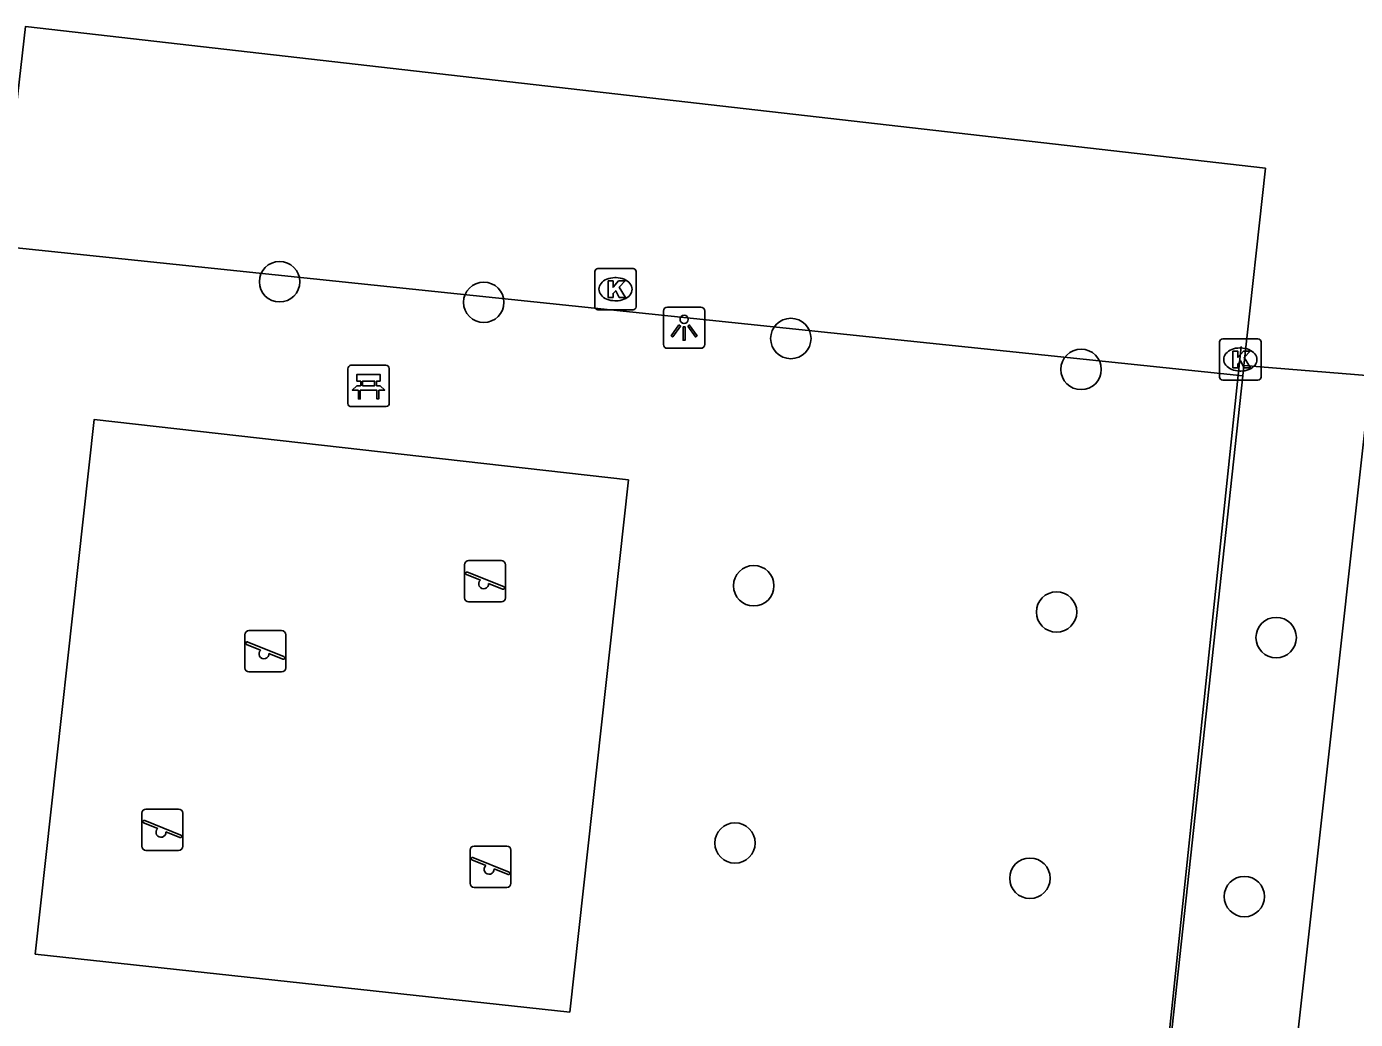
# Model space of a CAD drawing. Extents: x 162082 to 163393, y 388091 to 388632.
# Drawn here: x 162977.62 to 163009.74, y 388467.82 to 388491.83 of the extents above; entities that cross this region are included whole.
import ezdxf

# ---------------------------------------------------------------- set-up
doc = ezdxf.new("R2010")
doc.units = 0
for name, color, linetype in [('IMGEO_Bank', 7, 'Continuous'), ('IMGEO_Boom', 7, 'Continuous'), ('IMGEO_Hek', 7, 'Continuous'), ('IMGEO_Kolk', 7, 'Continuous'), ('IMGEO_Lichtpunt', 7, 'Continuous'), ('IMGEO_Parkeervlak_open', 7, 'Continuous'), ('IMGEO_Speelvoorziening', 7, 'Continuous'), ('IMGEO_Voetpad_open', 7, 'Continuous')]:
    doc.layers.add(name, color=color, linetype=linetype)

msp = doc.modelspace()

# ---------------------------------------------------------------- linework, layer by layer
at = {"layer": 'IMGEO_Bank'}
for p, q in [((162985.384, 388482.717), (162985.384, 388483.558)), ((162985.384, 388483.558), (162985.384, 388482.717)), ((162985.459, 388483.642), (162986.3, 388483.642)), ((162986.3, 388483.642), (162985.459, 388483.642)), ((162986.384, 388483.567), (162986.384, 388482.726)), ((162986.384, 388482.726), (162986.384, 388483.567)), ((162985.693, 388483.148), (162985.693, 388483.254)), ((162985.737, 388483.254), (162985.737, 388483.148)), ((162986.025, 388483.26), (162985.743, 388483.26)), ((162986.031, 388483.148), (162986.031, 388483.254)), ((162986.075, 388483.254), (162986.075, 388483.148)), ((162986.081, 388483.04), (162985.688, 388483.04)), ((162985.743, 388483.142), (162986.025, 388483.142)), ((162986.309, 388482.642), (162985.468, 388482.642)), ((162985.468, 388482.642), (162986.309, 388482.642))]:
    msp.add_line(p, q, dxfattribs=at)
for points in [[(162985.687, 388483.26), (162985.601, 388483.26), (162985.601, 388483.421), (162986.164, 388483.421), (162986.164, 388483.26), (162986.081, 388483.26)], [(162985.631, 388483.04), (162985.489, 388483.04), (162985.601, 388483.142), (162985.687, 388483.142)], [(162985.681, 388483.033), (162985.681, 388482.826), (162985.638, 388482.826), (162985.638, 388483.033)], [(162986.081, 388483.142), (162986.164, 388483.142), (162986.276, 388483.04), (162986.137, 388483.04)], [(162986.131, 388483.033), (162986.131, 388482.826), (162986.087, 388482.826), (162986.087, 388483.033)]]:
    msp.add_lwpolyline(points, dxfattribs=at)
for centre, radius, start, end in [((162985.462, 388483.564), 0.0779, 92.4484, 184.2845), ((162985.462, 388483.564), 0.0779, 92.4484, 184.2845), ((162986.306, 388483.564), 0.0779, 2.4484, 94.2845), ((162986.306, 388483.564), 0.0779, 2.4484, 94.2845), ((162985.686, 388483.253), 0.00671, 2.8957, 87.1043), ((162985.743, 388483.253), 0.00671, 92.8957, 177.1043), ((162986.025, 388483.253), 0.00671, 2.8957, 87.1043), ((162986.082, 388483.253), 0.00671, 92.8957, 177.1043), ((162985.631, 388483.033), 0.00671, 2.8957, 87.1043), ((162985.688, 388483.033), 0.00671, 92.8957, 177.1043), ((162985.686, 388483.149), 0.00671, 272.8957, 357.1043), ((162985.743, 388483.149), 0.00671, 182.8957, 267.1043), ((162986.025, 388483.149), 0.00671, 272.8957, 357.1043), ((162986.082, 388483.149), 0.00671, 182.8957, 267.1043), ((162986.08, 388483.033), 0.00671, 2.8957, 87.1043), ((162986.137, 388483.033), 0.00671, 92.8957, 177.1043), ((162985.462, 388482.72), 0.0779, 182.4484, 274.2845), ((162985.462, 388482.72), 0.0779, 182.4484, 274.2845), ((162986.306, 388482.72), 0.0779, 272.4484, 4.2845), ((162986.306, 388482.72), 0.0779, 272.4484, 4.2845)]:
    msp.add_arc(centre, radius, start, end, dxfattribs=at)
at = {"layer": 'IMGEO_Boom'}
for centre in [(162983.732, 388485.662), (162988.669, 388485.164), (162996.093, 388484.289), (163003.111, 388483.542), (162995.196, 388478.309), (163002.518, 388477.673), (163007.828, 388477.054), (162994.743, 388472.086), (163001.875, 388471.233), (163007.058, 388470.791)]:
    msp.add_circle(centre, 0.489, dxfattribs=at)
at = {"layer": 'IMGEO_Hek'}
msp.add_lwpolyline([(163006.984, 388484.092), (163003.718, 388452.92)], dxfattribs=at)
at = {"layer": 'IMGEO_Kolk'}
for p, q in [((162991.353, 388485.055), (162991.353, 388485.907)), ((162991.428, 388485.981), (162992.28, 388485.981)), ((162991.841, 388485.761), (162991.866, 388485.761)), ((162992.354, 388485.907), (162992.354, 388485.055)), ((162991.864, 388485.201), (162991.839, 388485.201)), ((162992.28, 388484.981), (162991.428, 388484.981)), ((163006.46, 388483.355), (163006.46, 388484.207)), ((163006.535, 388484.281), (163007.387, 388484.281)), ((163007.461, 388484.207), (163007.461, 388483.355)), ((163006.948, 388484.061), (163006.973, 388484.061)), ((163006.971, 388483.501), (163006.946, 388483.501)), ((163007.387, 388483.281), (163006.535, 388483.281))]:
    msp.add_line(p, q, dxfattribs=at)
for points in [[(162991.353, 388485.055), (162991.353, 388485.907)], [(162991.428, 388485.981), (162992.28, 388485.981)], [(162992.354, 388485.907), (162992.354, 388485.055)], [(162991.674, 388485.681), (162991.797, 388485.681), (162991.797, 388485.53), (162991.927, 388485.681), (162992.091, 388485.681), (162991.945, 388485.53), (162992.098, 388485.281), (162991.946, 388485.281), (162991.861, 388485.445), (162991.797, 388485.378), (162991.797, 388485.281), (162991.674, 388485.281), (162991.674, 388485.681)], [(162992.28, 388484.981), (162991.428, 388484.981)], [(163006.46, 388483.355), (163006.46, 388484.207)], [(163006.535, 388484.281), (163007.387, 388484.281)], [(163007.461, 388484.207), (163007.461, 388483.355)], [(163006.781, 388483.981), (163006.904, 388483.981), (163006.904, 388483.83), (163007.034, 388483.981), (163007.198, 388483.981), (163007.052, 388483.83), (163007.205, 388483.581), (163007.053, 388483.581), (163006.968, 388483.745), (163006.904, 388483.678), (163006.904, 388483.581), (163006.781, 388483.581), (163006.781, 388483.981)], [(163007.387, 388483.281), (163006.535, 388483.281)]]:
    msp.add_lwpolyline(points, dxfattribs=at)
for centre, start, end in [((162991.43, 388485.905), 91.552, 178.448), ((162991.43, 388485.905), 91.552, 178.448), ((162992.278, 388485.905), 1.552, 88.448), ((162992.278, 388485.905), 1.552, 88.448), ((162991.43, 388485.057), 181.552, 268.448), ((162991.43, 388485.057), 181.552, 268.448), ((162992.278, 388485.057), 271.552, 358.448), ((162992.278, 388485.057), 271.552, 358.448), ((163006.537, 388484.205), 91.552, 178.448), ((163006.537, 388484.205), 91.552, 178.448), ((163007.385, 388484.205), 1.552, 88.448), ((163007.385, 388484.205), 1.552, 88.448), ((163006.537, 388483.357), 181.552, 268.448), ((163006.537, 388483.357), 181.552, 268.448), ((163007.385, 388483.357), 271.552, 358.448), ((163007.385, 388483.357), 271.552, 358.448)]:
    msp.add_arc(centre, 0.0765, start, end, dxfattribs=at)
for centre, major_axis, ratio, start_param, end_param in [((162991.84, 388485.481), (-0.387, 0.002), 0.722429, 4.712389, 7.853982), ((162991.865, 388485.481), (-0.39, 0.002), 0.717154, 1.570796, 4.712389), ((163006.947, 388483.781), (-0.387, 0.002), 0.722429, 4.712389, 7.853982), ((163006.972, 388483.781), (-0.39, 0.002), 0.717154, 1.570796, 4.712389)]:
    msp.add_ellipse(centre, major_axis=major_axis, ratio=ratio, start_param=start_param, end_param=end_param, dxfattribs=at)
at = {"layer": 'IMGEO_Lichtpunt'}
for p, q in [((162993.014, 388484.953), (162993.014, 388484.146)), ((162993.014, 388484.953), (162993.014, 388484.146)), ((162993.916, 388485.048), (162993.108, 388485.048)), ((162993.916, 388485.048), (162993.108, 388485.048)), ((162994.01, 388484.146), (162994.01, 388484.953)), ((162994.01, 388484.146), (162994.01, 388484.953)), ((162993.108, 388484.052), (162993.916, 388484.052)), ((162993.108, 388484.052), (162993.916, 388484.052))]:
    msp.add_line(p, q, dxfattribs=at)
for points in [[(162993.388, 388484.617), (162993.427, 388484.589), (162993.239, 388484.327), (162993.201, 388484.354), (162993.388, 388484.617)], [(162993.49, 388484.569), (162993.537, 388484.569), (162993.537, 388484.247), (162993.49, 388484.247), (162993.49, 388484.569)], [(162993.6, 388484.589), (162993.638, 388484.616), (162993.825, 388484.354), (162993.786, 388484.326), (162993.6, 388484.589)]]:
    msp.add_lwpolyline(points, dxfattribs=at)
msp.add_circle((162993.513, 388484.751), 0.0994, dxfattribs=at)
for centre, start, end in [((162993.108, 388484.953), 90, 180), ((162993.108, 388484.953), 90, 180), ((162993.916, 388484.953), 0, 90), ((162993.916, 388484.953), 0, 90), ((162993.108, 388484.146), 180, 270), ((162993.108, 388484.146), 180, 270), ((162993.916, 388484.146), 270, 0), ((162993.916, 388484.146), 270, 360)]:
    msp.add_arc(centre, 0.0946, start, end, dxfattribs=at)
at = {"layer": 'IMGEO_Parkeervlak_open'}
msp.add_lwpolyline([(163007.019, 388483.39), (163007.046, 388483.639)], dxfattribs=at)
at = {"layer": 'IMGEO_Speelvoorziening'}
for p, q in [((162988.204, 388478.016), (162988.204, 388478.816)), ((162988.204, 388478.816), (162988.204, 388478.016)), ((162988.304, 388478.916), (162989.094, 388478.916)), ((162989.094, 388478.916), (162988.304, 388478.916)), ((162989.194, 388478.816), (162989.194, 388478.016)), ((162989.194, 388478.016), (162989.194, 388478.816)), ((162988.587, 388478.444), (162988.248, 388478.581)), ((162988.273, 388478.641), (162989.149, 388478.288)), ((162989.125, 388478.228), (162988.785, 388478.365)), ((162989.094, 388477.916), (162988.304, 388477.916)), ((162988.304, 388477.916), (162989.094, 388477.916)), ((162982.892, 388476.323), (162982.892, 388477.123)), ((162982.892, 388477.123), (162982.892, 388476.323)), ((162982.992, 388477.223), (162983.782, 388477.223)), ((162983.782, 388477.223), (162982.992, 388477.223)), ((162983.882, 388477.123), (162983.882, 388476.323)), ((162983.882, 388476.323), (162983.882, 388477.123)), ((162983.275, 388476.751), (162982.936, 388476.888)), ((162982.961, 388476.948), (162983.837, 388476.595)), ((162983.813, 388476.535), (162983.473, 388476.672)), ((162983.782, 388476.223), (162982.992, 388476.223)), ((162982.992, 388476.223), (162983.782, 388476.223)), ((162980.502, 388472.907), (162981.292, 388472.907)), ((162981.292, 388472.907), (162980.502, 388472.907)), ((162980.402, 388472.007), (162980.402, 388472.807)), ((162980.402, 388472.807), (162980.402, 388472.007)), ((162980.471, 388472.632), (162981.347, 388472.279)), ((162981.392, 388472.807), (162981.392, 388472.007)), ((162981.392, 388472.007), (162981.392, 388472.807)), ((162980.785, 388472.435), (162980.446, 388472.572)), ((162981.323, 388472.219), (162980.983, 388472.356)), ((162988.437, 388472.011), (162989.227, 388472.011)), ((162989.227, 388472.011), (162988.437, 388472.011)), ((162981.292, 388471.907), (162980.502, 388471.907)), ((162980.502, 388471.907), (162981.292, 388471.907)), ((162988.337, 388471.111), (162988.337, 388471.911)), ((162988.337, 388471.911), (162988.337, 388471.111)), ((162988.72, 388471.539), (162988.381, 388471.676)), ((162988.406, 388471.736), (162989.282, 388471.383)), ((162989.327, 388471.911), (162989.327, 388471.111)), ((162989.327, 388471.111), (162989.327, 388471.911)), ((162989.258, 388471.323), (162988.918, 388471.46)), ((162989.227, 388471.011), (162988.437, 388471.011)), ((162988.437, 388471.011), (162989.227, 388471.011))]:
    msp.add_line(p, q, dxfattribs=at)
for centre, radius, start, end in [((162988.304, 388478.816), 0.1, 90, 180), ((162988.304, 388478.816), 0.1, 90, 180), ((162989.094, 388478.816), 0.1, 0, 90), ((162989.094, 388478.816), 0.1, 360, 90), ((162988.261, 388478.611), 0.0327, 68.078, 248.078), ((162988.666, 388478.354), 0.12, 130.9928, 5.1632), ((162989.137, 388478.258), 0.0327, 248.078, 68.078), ((162988.304, 388478.016), 0.1, 180, 270), ((162988.304, 388478.016), 0.1, 180, 270), ((162989.094, 388478.016), 0.1, 270, 0), ((162989.094, 388478.016), 0.1, 270, 0), ((162982.992, 388477.123), 0.1, 90, 180), ((162982.992, 388477.123), 0.1, 90, 180), ((162983.782, 388477.123), 0.1, 0, 90), ((162983.782, 388477.123), 0.1, 360, 90), ((162982.949, 388476.918), 0.0327, 68.078, 248.078), ((162983.354, 388476.661), 0.12, 130.9928, 5.1632), ((162983.825, 388476.565), 0.0327, 248.078, 68.078), ((162982.992, 388476.323), 0.1, 180, 270), ((162982.992, 388476.323), 0.1, 180, 270), ((162983.782, 388476.323), 0.1, 270, 0), ((162983.782, 388476.323), 0.1, 270, 0), ((162980.502, 388472.807), 0.1, 90, 180), ((162980.502, 388472.807), 0.1, 90, 180), ((162981.292, 388472.807), 0.1, 0, 90), ((162981.292, 388472.807), 0.1, 360, 90), ((162980.459, 388472.602), 0.0327, 68.078, 248.078), ((162980.864, 388472.345), 0.12, 130.9928, 5.1632), ((162981.335, 388472.249), 0.0327, 248.078, 68.078), ((162980.502, 388472.007), 0.1, 180, 270), ((162980.502, 388472.007), 0.1, 180, 270), ((162981.292, 388472.007), 0.1, 270, 0), ((162981.292, 388472.007), 0.1, 270, 0), ((162988.437, 388471.911), 0.1, 90, 180), ((162988.437, 388471.911), 0.1, 90, 180), ((162989.227, 388471.911), 0.1, 0, 90), ((162989.227, 388471.911), 0.1, 360, 90), ((162988.394, 388471.706), 0.0327, 68.078, 248.078), ((162988.799, 388471.449), 0.12, 130.9928, 5.1632), ((162989.27, 388471.353), 0.0327, 248.078, 68.078), ((162988.437, 388471.111), 0.1, 180, 270), ((162988.437, 388471.111), 0.1, 180, 270), ((162989.227, 388471.111), 0.1, 270, 0), ((162989.227, 388471.111), 0.1, 270, 0)]:
    msp.add_arc(centre, radius, start, end, dxfattribs=at)
at = {"layer": 'IMGEO_Voetpad_open'}
for points in [[(163007.046, 388483.639), (163007.569, 388488.405), (162977.587, 388491.834), (162976.987, 388486.526), (163007.019, 388483.39)], [(163010.117, 388483.387), (163007.046, 388483.639)], [(163007.019, 388483.39), (163003.718, 388452.92)], [(163006.728, 388452.585), (163007.709, 388461.677), (163010.117, 388483.387)], [(162990.751, 388467.994), (162977.826, 388469.398), (162979.252, 388482.33), (162992.167, 388480.87), (162990.751, 388467.994)]]:
    msp.add_lwpolyline(points, dxfattribs=at)

doc.saveas('drawing.dxf')
